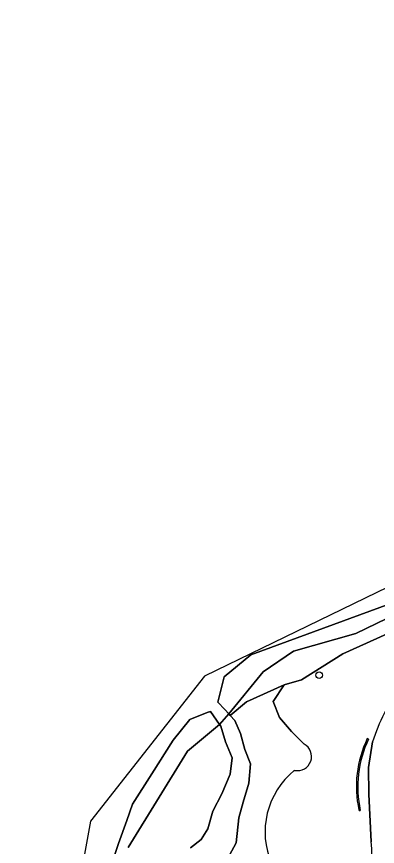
# Model space of a CAD drawing. Extents: x 161258 to 161838, y 380833 to 381727.
# Drawn here: x 161261.2 to 161314, y 380962.4 to 381083.8 of the extents above; entities that cross this region are included whole.
import ezdxf

# ---------------------------------------------------------------- set-up
doc = ezdxf.new("R2010")
doc.units = 0
for name, color, linetype in [('IMGEO_Boom', 7, 'Continuous'), ('IMGEO_Groenvoorziening', 7, 'Continuous'), ('IMGEO_Muur', 7, 'Continuous'), ('IMGEO_Oever', 7, 'Continuous'), ('IMGEO_Voetpad_gesloten', 7, 'Continuous'), ('IMGEO_Waterloop', 7, 'Continuous')]:
    doc.layers.add(name, color=color, linetype=linetype)

msp = doc.modelspace()

# ---------------------------------------------------------------- linework, layer by layer
at = {"layer": 'IMGEO_Boom'}
msp.add_circle((161305.46, 380987.48), 0.489, dxfattribs=at)
at = {"layer": 'IMGEO_Groenvoorziening'}
msp.add_lwpolyline([(161297.29, 380987.97), (161292.23, 380981.85), (161292.47, 380981.6), (161294.82, 380983.57), (161300.36, 380986.08), (161302.89, 380986.8), (161308.93, 380990.63), (161317.86, 380994.63), (161318.53, 380996.14), (161318.39, 380997.23), (161310.82, 380993.56), (161301.71, 380991)], close=True, dxfattribs=at)
for points in [[(161317.19, 380985.74), (161317.98, 380992.84), (161317.86, 380994.63), (161308.93, 380990.63), (161302.89, 380986.8), (161300.36, 380986.08), (161298.72, 380983.62), (161299.65, 380981.27), (161301.43, 380979.24), (161303.24, 380977.41)], [(161303.24, 380977.41), (161301.43, 380979.24), (161299.65, 380981.27), (161298.72, 380983.62), (161300.36, 380986.08), (161294.82, 380983.57), (161292.47, 380981.6), (161293.14, 380980.87), (161293.97, 380978.93), (161294.61, 380976.61), (161295.42, 380974.53), (161295.16, 380971.69), (161294.35, 380968.92), (161293.73, 380966.61), (161293.34, 380962.94), (161292.35, 380961.15)], [(161286.65, 380962.23), (161288.2, 380963.45), (161289.2, 380965), (161289.9, 380967.61), (161291.22, 380970.14), (161292.43, 380973.01), (161292.75, 380975.38), (161291.77, 380977.74), (161291.08, 380980.02), (161290.9, 380980.29), (161286.19, 380976.35), (161277.54, 380962.26)], [(161312.48, 380978.2), (161312.68, 380978.14)], [(161313.04, 380963.13), (161312.71, 380970.09), (161312.66, 380973.98), (161313.26, 380977.74)], [(161311.47, 380967.7), (161311.28, 380967.71), (161311.26, 380967.76)]]:
    msp.add_lwpolyline(points, dxfattribs=at)
for centre, radius, start, end in [((161343.64, 380967.8), 31.96, 145.8435, 161.8828), ((161302.27, 380975.59), 2.07, 258.7156, 61.7204), ((161302.27, 380975.59), 2.07, 258.7156, 61.7204), ((161326.94, 380971.23), 16.05, 154.2507, 192.4545), ((161327.14, 380971.16), 16.05, 154.2507, 192.4545), ((161309.11, 380964.55), 11.57, 128.7826, 203.7585), ((161309.11, 380964.55), 11.57, 128.7826, 203.7585), ((161302.49, 380961.7), 10.65, 323.0939, 7.7584)]:
    msp.add_arc(centre, radius, start, end, dxfattribs=at)
at = {"layer": 'IMGEO_Muur'}
for points in [[(161312.68, 380978.14), (161312.48, 380978.2)], [(161311.26, 380967.76), (161311.28, 380967.71), (161311.47, 380967.7)]]:
    msp.add_lwpolyline(points, dxfattribs=at)
for centre in [(161326.94, 380971.23), (161327.14, 380971.16)]:
    msp.add_arc(centre, 16.05, 154.2507, 192.4545, dxfattribs=at)
at = {"layer": 'IMGEO_Oever'}
for points in [[(161318.17, 380998.82), (161295.46, 380990.44), (161291.58, 380987.25), (161290.66, 380983.53), (161291.65, 380982.48), (161292.23, 380981.85), (161297.29, 380987.97), (161301.71, 380991), (161310.82, 380993.56), (161318.39, 380997.23)], [(161277.54, 380962.26), (161286.19, 380976.35), (161290.9, 380980.29), (161289.57, 380982.19), (161289.07, 380982.03), (161286.53, 380980.98), (161284.14, 380977.99), (161281.01, 380973.06), (161278.18, 380968.6), (161277.33, 380966.23), (161276.12, 380962.85), (161272.89, 380953.08)]]:
    msp.add_lwpolyline(points, dxfattribs=at)
at = {"layer": 'IMGEO_Voetpad_gesloten'}
msp.add_lwpolyline([(161313.26, 380977.74), (161312.66, 380973.98), (161312.71, 380970.09), (161313.04, 380963.13)], dxfattribs=at)
for centre, radius, start, end in [((161343.64, 380967.8), 31.96, 145.8435, 161.8828), ((161302.49, 380961.7), 10.65, 323.0939, 7.7584)]:
    msp.add_arc(centre, radius, start, end, dxfattribs=at)
at = {"layer": 'IMGEO_Waterloop'}
for points in [[(161511.72, 381083.82), (161493.66, 381070.35), (161467.13, 381050.57), (161420.93, 381052.22), (161375.8, 381029.64), (161288.69, 380987.33), (161272.04, 380966.11), (161261.24, 380906.76)], [(161272.89, 380953.08), (161276.12, 380962.85), (161277.33, 380966.23), (161278.18, 380968.6), (161281.01, 380973.06), (161284.14, 380977.99), (161286.53, 380980.98), (161289.07, 380982.03), (161289.57, 380982.19), (161290.9, 380980.29), (161292.23, 380981.85), (161291.65, 380982.48), (161290.66, 380983.53), (161291.58, 380987.25), (161295.46, 380990.44), (161318.17, 380998.82)], [(161292.35, 380961.15), (161293.34, 380962.94), (161293.73, 380966.61), (161294.35, 380968.92), (161295.16, 380971.69), (161295.42, 380974.53), (161294.61, 380976.61), (161293.97, 380978.93), (161293.14, 380980.87), (161292.47, 380981.6), (161292.23, 380981.85), (161290.9, 380980.29), (161291.08, 380980.02), (161291.77, 380977.74), (161292.75, 380975.38), (161292.43, 380973.01), (161291.22, 380970.14), (161289.9, 380967.61), (161289.2, 380965), (161288.2, 380963.45), (161286.65, 380962.23)]]:
    msp.add_lwpolyline(points, dxfattribs=at)

doc.saveas('drawing.dxf')
